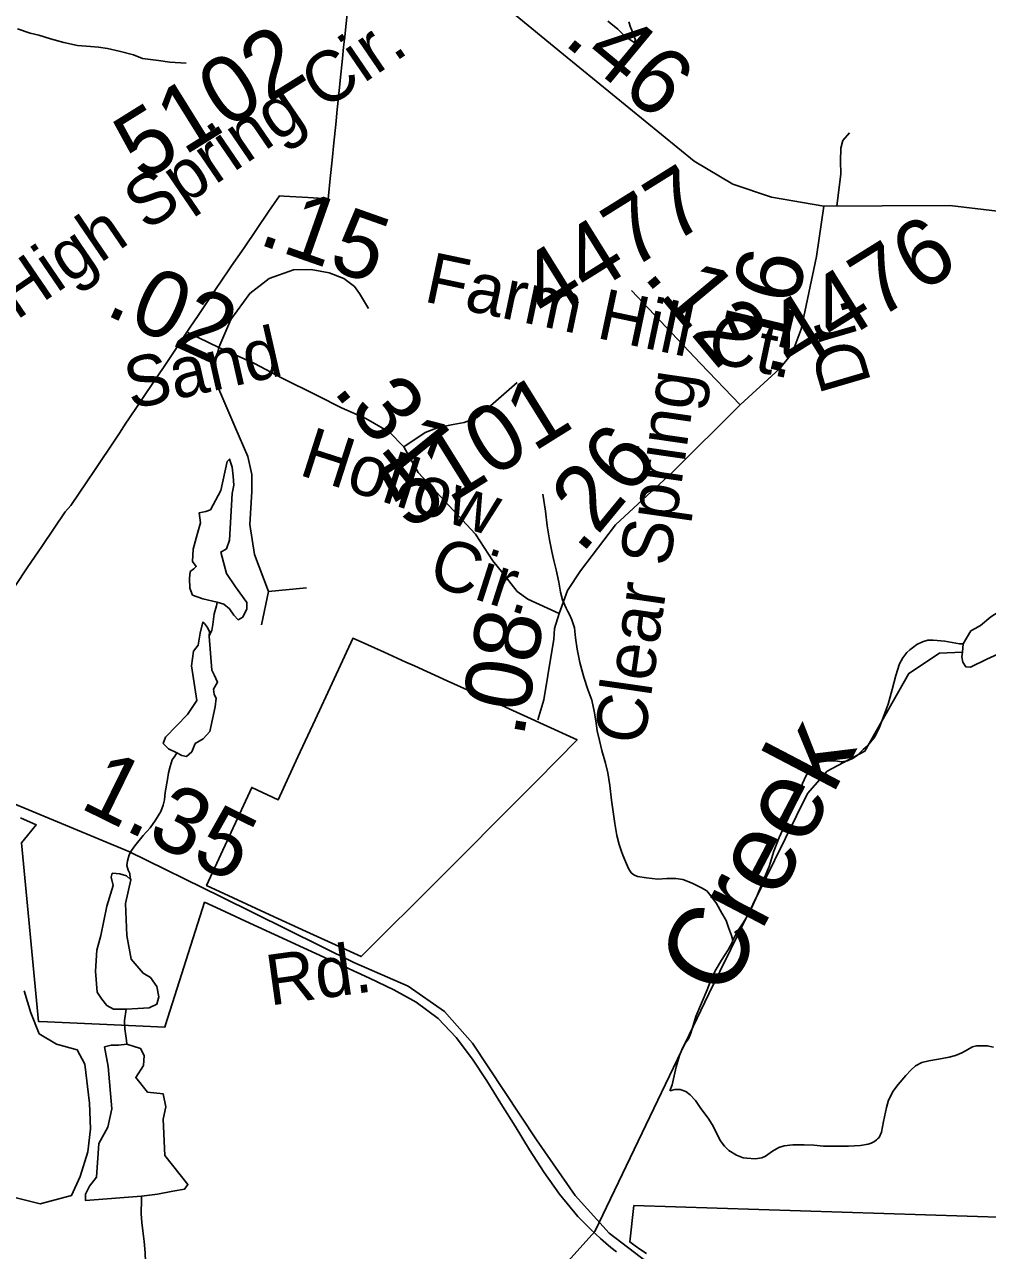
# Model space of a CAD drawing. Extents: x 2001466 to 31450019, y -30647475 to 847247.
# Drawn here: x 2150565 to 2154187, y 796489 to 801097 of the extents above; entities that cross this region are included whole.
import ezdxf

# ---------------------------------------------------------------- set-up
doc = ezdxf.new("R2010")
doc.units = 0
for name, color, linetype in [('Exist Boundary Political City Limit New', 7, 'Continuous'), ('Exist Hydrographic Creek Single Shore', 7, 'Continuous'), ('Exist Hydrographic Creek Single Shore Label', 7, 'Continuous'), ('Exist Hydrographic Misc Water Feature', 7, 'Continuous'), ('Exist Road Non-System Type 51', 7, 'Continuous'), ('Exist Road Secondary Mileage Hundredths English Label', 7, 'Continuous'), ('Exist Road Secondary Type 51 Attributed', 7, 'Continuous'), ('Exist Road Secondary Type 51 Label', 7, 'Continuous'), ('Exist Road Secondary Type 51 Number Label', 7, 'Continuous'), ('Map Preparation Boundary City Limit Buffer Line', 7, 'Continuous')]:
    doc.layers.add(name, color=color, linetype=linetype)

msp = doc.modelspace()

# ---------------------------------------------------------------- linework, layer by layer
at = {"layer": 'Exist Boundary Political City Limit New'}
for points in [[(2151162.8, 799921.9), (2151191.2, 799963.4), (2151215.8, 800000), (2151266, 800075.2), (2151293.8, 800116.1), (2151297.5, 800121.8), (2151344.2, 800190.1), (2151390.8, 800258.4), (2151437.5, 800326.7), (2151484, 800395.2), (2151523.8, 800453.2), (2151540, 800452.7), (2151631.5, 800447.1), (2151707, 800442.4), (2151709.2, 800466), (2151713.2, 800505.6), (2151723, 800600.2), (2151727, 800640.1), (2151736.8, 800733.5), (2151740, 800765.6), (2151749, 800849.4), (2151750.5, 800860.9), (2151752.8, 800887.5), (2151761.2, 800970.1), (2151765.5, 801012.3), (2151769.8, 801052.8), (2151779.8, 801150)], [(2150531, 798989.1), (2150575.8, 799055.3), (2150632.5, 799138.9), (2150718, 799265.1), (2150740, 799288.9), (2150800.2, 799378.8), (2150828, 799420.3), (2150909.5, 799542.6), (2150922, 799561.2), (2150946.5, 799598.6), (2150957.8, 799615.4), (2150991, 799664.8), (2151019, 799706.2), (2151092.8, 799815.6), (2151125.2, 799863.9), (2151162.8, 799921.9)], [(2152492, 798254.6), (2152357, 798119.6), (2152214, 797975.1), (2152206.8, 797967.8), (2152070, 797830.9), (2151890.8, 797652.8), (2151831.2, 797593.5), (2151624.8, 797688.3), (2151487.5, 797751.2), (2151349.8, 797814.7), (2151250.2, 797860.6), (2151420, 798229.5), (2151519.5, 798183.6), (2151593.8, 798345.1), (2151658, 798483.1), (2151721.8, 798621.5), (2151799.5, 798789.4), (2151800.2, 798791.2), (2151819.8, 798782.4), (2151917.8, 798737.9), (2151999.2, 798700.9), (2152031.5, 798686.2), (2152154.5, 798630.4), (2152291.2, 798568.5), (2152471, 798486.9), (2152516.5, 798466.2), (2152643.2, 798408.7), (2152492, 798254.6)], [(2152791, 796484.1), (2152770.8, 796500.2), (2152751, 796516.8), (2152731.5, 796533.9), (2152712.5, 796551.4), (2152694, 796569.5), (2152646.5, 796617), (2152577.2, 796700.6), (2152519, 796782.6), (2152464.5, 796867.9), (2152410, 796956.3), (2152357.2, 797041.6), (2152304, 797127.1), (2152250.5, 797208), (2152188.5, 797290.1), (2152120.5, 797360.5), (2152038.2, 797422.6), (2151954, 797469.4), (2151862.2, 797512.9), (2151770.2, 797555.6), (2151396.2, 797727.1), (2151302.5, 797770.4), (2151242.8, 797798.1), (2151095.5, 797337.1), (2151092.8, 797328.4), (2150902.2, 797337.1), (2150651.5, 797348.6), (2150617.5, 797350.1), (2150554.2, 798021.7), (2150577.2, 798049.2), (2150609.8, 798088.4), (2150550.5, 798115.1)], [(2156288.2, 795218.9), (2156252, 796552), (2155824.5, 796560.5), (2155363.5, 796578.3), (2152857.2, 796657.7), (2152841.5, 796521), (2152862, 796506.1), (2152883, 796491.7), (2152904.2, 796477.8)]]:
    msp.add_lwpolyline(points, dxfattribs=at)
at = {"layer": 'Exist Hydrographic Creek Single Shore'}
msp.add_lwpolyline([(2150224.3, 795738.5), (2150615.4, 795750.2), (2150773.3, 795815.8), (2150938.3, 796068.3), (2151005.4, 796099.7), (2151354.4, 796128.6), (2151404.2, 796170.2), (2151486.2, 796362.1), (2151536.3, 796387.3), (2151804.3, 796273.6), (2152403.2, 796300.6), (2152553.3, 796386.2), (2152710.4, 796560), (2153138.3, 797453.4), (2153509.3, 798206.9), (2153583.3, 798290.6), (2153725.2, 798366.4), (2153890.3, 798658.3), (2154006.3, 798734.7), (2154092.6, 798737.8)], dxfattribs=at)
at = {"layer": 'Exist Hydrographic Misc Water Feature'}
for points in [[(2152838.5, 801107.9), (2152844.5, 801087.9), (2152854.5, 801064.1), (2152858.4, 801052.2), (2152862.5, 801038.1), (2152858.6, 801030.2), (2152850.8, 801034.2), (2152822.8, 801053.9), (2152796.3, 801079.8), (2152776.2, 801095.8), (2152758.4, 801109.5)], [(2151173.5, 800952.5), (2151111.6, 800956.1), (2151069.8, 800962.1), (2151009.3, 800969.6), (2150975.6, 800983.6), (2150921.3, 800997.1), (2150877.4, 801007), (2150843.6, 801012.5), (2150813.2, 801014.7), (2150765.1, 801018.3), (2150713.4, 801029.8), (2150663.6, 801043.9), (2150619.5, 801057.4), (2150587.1, 801065.1), (2150539.3, 801080.9)], [(2151290.3, 798926.6), (2151314.8, 798918.2), (2151335.9, 798901.1), (2151353, 798877.3), (2151368.9, 798860.2), (2151386, 798869.4), (2151401.8, 798901.1), (2151401.8, 798924.8), (2151358.8, 798984.2), (2151325.4, 799034.2), (2151303.4, 799114.5), (2151325.4, 799126.5), (2151335.9, 799159.4), (2151346.1, 799334.7), (2151353, 799366.4), (2151350.4, 799399.3), (2151346.5, 799433.6), (2151335.9, 799463.9), (2151328, 799454.7), (2151303.4, 799346.3), (2151264.3, 799273.6), (2151247.7, 799266.2), (2151222.6, 799262.2), (2151226.6, 799224), (2151214.7, 799180.5), (2151210.8, 799166), (2151200.2, 799125.2), (2151197.6, 799079), (2151211.2, 799060.3), (2151201.6, 799051.3), (2151188.4, 799040.8), (2151185.7, 799014.4), (2151187.1, 798978.8), (2151197.6, 798952.5), (2151235.8, 798938), (2151290.3, 798926.6)], [(2152514.4, 799332.5), (2152525, 799268.5), (2152531, 799212.8), (2152539.4, 799160.8), (2152547.8, 799116.9), (2152555.6, 799082.8), (2152564.2, 799047.1), (2152574.2, 799000.9), (2152580.8, 798963), (2152588.4, 798935.1), (2152602.7, 798903.3), (2152608.7, 798891.1), (2152614.8, 798879.2), (2152623, 798859.3), (2152633.3, 798829.3), (2152637.6, 798791.4), (2152643.3, 798749.5), (2152654.2, 798699.6), (2152668.1, 798643.5), (2152684.3, 798597.6), (2152698.5, 798557.8), (2152707.3, 798515.9), (2152713.3, 798480.1), (2152719.2, 798441.8), (2152727.6, 798406.1), (2152735.8, 798368), (2152750, 798320.4), (2152758.4, 798284.2), (2152766.6, 798236.3), (2152772.9, 798182.2), (2152785, 798094.4), (2152793.4, 798048.5), (2152801.8, 798014.7), (2152809.6, 797992.5), (2152816, 797974.5), (2152826, 797950.6), (2152836.3, 797924.8), (2152846.3, 797908.6), (2152856.6, 797901), (2152870.3, 797894.9), (2152904.8, 797889.2), (2152946.6, 797885.3), (2152980.4, 797887.5), (2153014.1, 797887.7), (2153040.7, 797884.1), (2153076.6, 797870.2), (2153110.6, 797852.4), (2153130.7, 797840.4), (2153146.9, 797822.6), (2153167, 797792.8), (2153187.3, 797756.8), (2153203.5, 797728.8), (2153213.2, 797703), (2153223.6, 797673.1), (2153229.6, 797655.1)], [(2151290.3, 798926.6), (2151287.1, 798911.7), (2151279.1, 798881.6), (2151273.8, 798841.5), (2151269.3, 798819.9), (2151263.9, 798807.7), (2151259.6, 798797.8)], [(2151259.6, 798797.8), (2151260.5, 798814), (2151253.2, 798830.9), (2151242.4, 798845.4), (2151236.4, 798851.4), (2151225.7, 798810), (2151218.3, 798764.6), (2151201.4, 798741.7), (2151193, 798686.2), (2151212.9, 798556.1), (2151178.5, 798504.2), (2151095.5, 798419), (2151087, 798394.4), (2151107.4, 798375.2), (2151138.6, 798359.8), (2151156.8, 798349.8), (2151174.9, 798346.2), (2151194.2, 798363.1), (2151207.4, 798394.4), (2151237.6, 798412.5), (2151261.7, 798440.3), (2151282.1, 798533.1), (2151285.8, 798565.6), (2151278.8, 798578.9), (2151275.8, 798599.4), (2151291.5, 798624.7), (2151278.8, 798652.5), (2151270.1, 798670.5), (2151259.6, 798797.8)], [(2154094.8, 798769.1), (2154092.6, 798737.8), (2154090.6, 798719.9), (2154094.5, 798700.9), (2154105, 798683.3), (2154122.2, 798681.2), (2154184.2, 798712.1), (2154226.1, 798730.4), (2154303.7, 798808.5), (2154313.2, 798829.3), (2154313.2, 798850.3), (2154304, 798868.6), (2154283.7, 798884.3), (2154263, 798886.6), (2154249, 798892.9), (2154227.4, 798888.9), (2154198.6, 798870.6), (2154160.6, 798837.8), (2154139.7, 798827.4), (2154124, 798818.2), (2154094.8, 798769.1)], [(2154094.8, 798769.1), (2154081, 798769.8), (2154026.8, 798779.2), (2153982.9, 798783), (2153962.8, 798782.7), (2153942.7, 798776.9), (2153921.2, 798766.8), (2153905, 798754.6), (2153895.2, 798746.4), (2153883.3, 798736.4), (2153867.7, 798716.4), (2153855.6, 798694.3), (2153841.9, 798650.1), (2153828.5, 798598.2), (2153812.7, 798542.2), (2153794.7, 798492.2), (2153779.1, 798451.9), (2153763.5, 798419.8), (2153737.3, 798387.7), (2153719.4, 798371.7), (2153697.3, 798351.5), (2153681.7, 798339.7), (2153659.6, 798329.2), (2153637.6, 798325.2), (2153615.7, 798329), (2153591.5, 798329), (2153570, 798326.6), (2153553.8, 798324.6), (2153539.6, 798318.6), (2153529.8, 798310.7), (2153520.1, 798300.4), (2153512.3, 798286.6), (2153503.9, 798272.4), (2153490.4, 798244.5), (2153470.7, 798190.3), (2153456.6, 798154.3), (2153438.7, 798116), (2153421.3, 798080.1), (2153403.5, 798041.8), (2153383.8, 797990), (2153366.1, 797931.8), (2153348.3, 797891.5), (2153320.8, 797823.5), (2153304.6, 797787.4), (2153291.1, 797759.4), (2153267.3, 797721.2), (2153247.8, 797690.9), (2153229.6, 797655.1)], [(2151138.6, 798359.8), (2151130.3, 798347.2), (2151120.2, 798332.9), (2151112.8, 798308.8), (2151106.7, 798285), (2151102.8, 798258.8), (2151094.8, 798210.9), (2151091.5, 798183), (2151087.2, 798162.6), (2151077.8, 798138.9), (2151057.9, 798106.6), (2151038, 798078.3), (2151012.1, 798048.6), (2150980.2, 798010.4), (2150968.3, 797992.3), (2150958.8, 797976.3), (2150952.7, 797954.1), (2150950.8, 797936.1), (2150954.7, 797918.1), (2150960.9, 797906.3), (2150963.1, 797890.1), (2150964.8, 797882.1)], [(2150964.8, 797882.1), (2150949.1, 797897.9), (2150924, 797904.2), (2150910.2, 797905.5), (2150895.1, 797906.7), (2150891.3, 797891.7), (2150898.4, 797861.5), (2150875, 797783.6), (2150852.4, 797673.1), (2150837.3, 797617.8), (2150832.3, 797538.7), (2150838.6, 797459.8), (2150856.2, 797433.1), (2150875, 797410.5), (2150900.1, 797396.7), (2150947.8, 797396.2), (2150991.8, 797399.2), (2151034.4, 797401.7), (2151063.3, 797414.3), (2151070.8, 797441.9), (2151063.3, 797480.9), (2151039.5, 797514.8), (2151011.2, 797531), (2150966.6, 797583.9), (2150950.3, 797673.1), (2150945.3, 797793.7), (2150964.8, 797882.1)], [(2153229.6, 797655.1), (2153226.1, 797647.1), (2153211.5, 797618.9), (2153186.1, 797580.9), (2153162.3, 797540.7), (2153142.8, 797494.6), (2153133, 797468.5), (2153089.5, 797368.4), (2153071.5, 797306.2), (2153061.8, 797284.1), (2153050, 797268.1), (2153040.1, 797250.1), (2153028.2, 797221.9), (2153016.5, 797179.8), (2153008.7, 797145.7), (2153000.9, 797112), (2152992.5, 797089.7)], [(2150947.8, 797396.2), (2150942, 797354.1), (2150942.2, 797322), (2150948.4, 797278.1), (2150950.6, 797264.6)], [(2150950.6, 797264.6), (2150919.4, 797260.5), (2150891.9, 797260.5), (2150866.5, 797254.1), (2150879.8, 797180.6), (2150894, 797020.9), (2150879.2, 796953), (2150845.3, 796891.6), (2150836.5, 796764.4), (2150809.2, 796730.4), (2150794.4, 796700.8), (2150794.4, 796677.4), (2151005.7, 796692.8), (2151065.6, 796700.8), (2151122.8, 796711.4), (2151167.3, 796719.8), (2151180, 796736.8), (2151093.5, 796846.5), (2151086.8, 796982.7), (2151097.4, 797029.4), (2151086.8, 797078.1), (2151027.5, 797084.5), (2150984, 797139.7), (2151012.6, 797184.1), (2151014.8, 797222.3), (2151002.1, 797247.7), (2150950.6, 797264.6)], [(2154209.5, 797252.9), (2154185.5, 797258.5), (2154145.5, 797258.1), (2154130, 797254.4), (2154119.5, 797248.2), (2154106, 797240.2), (2154089.8, 797232.1), (2154066, 797221.9), (2154042, 797215.8), (2154002, 797207.6), (2153965.9, 797201.3), (2153939.9, 797195.1), (2153916.1, 797182.9), (2153898.3, 797166.9), (2153880, 797146.9), (2153850.5, 797112.9), (2153831, 797086.7), (2153822.6, 797070.5), (2153815, 797054.6), (2153806.8, 797026.6), (2153795.1, 796974.4), (2153787.7, 796934.2), (2153779.7, 796914.3), (2153773.6, 796908.3), (2153769.5, 796904.4), (2153761.7, 796898.3), (2153749.6, 796892), (2153737.5, 796888.2), (2153709.6, 796883.9), (2153663.7, 796881.5), (2153615.7, 796881.5), (2153569.8, 796881.1), (2153533.9, 796884.9), (2153497.6, 796886.7), (2153454.1, 796886.4), (2153422.1, 796882.4), (2153401.8, 796876.1), (2153377.8, 796862.2), (2153352.4, 796843.8), (2153338.3, 796837.8), (2153312.4, 796833.6), (2153282.1, 796835.4), (2153268.3, 796837.4), (2153242.5, 796847.5), (2153214, 796865.2), (2153197.8, 796881), (2153182, 796902.8), (2153168.1, 796930.9), (2153151.7, 796962.6), (2153135.7, 796986.5), (2153109.2, 797022.6), (2153089.1, 797052.4), (2153069, 797074.5), (2153052.8, 797086.3), (2153031.1, 797094), (2153010.6, 797093.9), (2152992.5, 797089.7)], [(2151005.7, 796692.8), (2151005.8, 796680.8), (2151003.9, 796626.6), (2151006.2, 796594.6), (2151010.3, 796562.8), (2151014.8, 796522.8), (2151018.7, 796480.8), (2151020.8, 796446.8), (2151019.1, 796417), (2151017.5, 796380.8), (2151013.6, 796344.9), (2151013.8, 796331), (2151018.1, 796312.9), (2151026.1, 796293.1), (2151033.9, 796263.1), (2151040, 796230.9), (2151042.5, 796205), (2151040.2, 796181), (2151039, 796163), (2151034.7, 796144.9), (2151031, 796132.9)]]:
    msp.add_lwpolyline(points, dxfattribs=at)
at = {"layer": 'Exist Road Non-System Type 51'}
for points in [[(2153668, 800689.9), (2153643, 800661.1), (2153635.5, 800632.3), (2153634.3, 800583.5), (2153635.5, 800536), (2153619.8, 800414.8)], [(2151296.3, 799882.9), (2151280.9, 799818.9), (2151288.4, 799743.8), (2151355.9, 799586.1), (2151404.7, 799473.4), (2151419.7, 799405.9), (2151419.7, 799342), (2151412.2, 799218.1), (2151430.9, 799105.5), (2151483.5, 798966.6), (2151457.2, 798841.2)], [(2151991.9, 799510.5), (2152072.6, 799563.6), (2152121.3, 799582.3), (2152177.6, 799593.6), (2152218.9, 799601.1), (2152267.7, 799619.9), (2152417.7, 799751.3)], [(2151483.5, 798966.6), (2151626.1, 798980.1)], [(2150513.9, 796692.4), (2150624.7, 796663.8), (2150742.6, 796695.9), (2150774.7, 796767.4), (2150803.3, 796860.4), (2150814, 796946.2), (2150810.4, 797042.7), (2150792.6, 797189.2), (2150764, 797242.9), (2150685.4, 797264.3), (2150621.1, 797303.6), (2150589, 797382.3), (2150564, 797464.5)]]:
    msp.add_lwpolyline(points, dxfattribs=at)
at = {"layer": 'Exist Road Secondary Type 51 Attributed'}
for points in [[(2152157, 805115.9), (2152107.1, 805038.1), (2151944.2, 804642.7), (2151721.8, 804132.3), (2151611.1, 803931), (2151485.9, 803707.1), (2151374.1, 803262.4), (2151265.9, 802766.7), (2151256.1, 802604.9), (2151259.8, 802494.2), (2151331.5, 802257.5), (2151447, 802059.2), (2151561.3, 801905.9), (2151697.4, 801746), (2152003.8, 801468.6), (2152592.2, 800985), (2153083.4, 800584.1), (2153229.2, 800497.7), (2153373.9, 800447.9), (2153570.9, 800414.4)], [(2153570.9, 800414.4), (2153790.9, 800416.2), (2154045, 800417.4), (2154223.7, 800396.1)], [(2153570.9, 800414.4), (2153544.1, 800225.2), (2153485.8, 799952.1), (2153451.7, 799862.1), (2153405.5, 799804.9), (2153256, 799667.4)], [(2151296.3, 799882.9), (2151340.9, 799989), (2151412.2, 800086.6), (2151485.4, 800142.9), (2151577.3, 800174.8), (2151642.9, 800176.7), (2151710.5, 800163.6), (2151766.8, 800142.9), (2151806.2, 800112.9), (2151824.9, 800086.6), (2151836.2, 800067.8), (2151847.4, 800049), (2151858.7, 800030.3)], [(2153256, 799667.4), (2153107.7, 799823.7), (2152847.5, 800098.1)], [(2151296.3, 799882.9), (2151179, 799940.2)], [(2152575.8, 798883.2), (2152458.5, 798937.6), (2152418.4, 798966.3), (2152364, 799035), (2152326.8, 799080.9), (2152261, 799181.1), (2152046.3, 799413.1), (2151991.9, 799510.5), (2151937.5, 799564.9), (2151848.8, 799616.5), (2151757.2, 799656.6), (2151665.6, 799702.4), (2151533.9, 799768.3), (2151430.9, 799822.7), (2151296.3, 799882.9)], [(2153256, 799667.4), (2153000.7, 799413.7)], [(2153000.7, 799413.7), (2152922.9, 799342.4), (2152788, 799216.9), (2152655.8, 799044.1), (2152607.3, 798970.4), (2152575.8, 798883.2)], [(2152575.8, 798883.2), (2152558.6, 798827.6), (2152555.8, 798787.5), (2152532.9, 798650.1), (2152518.6, 798558.4), (2152495.7, 798483.9)], [(2150496.3, 798180.2), (2150958.3, 797988.6), (2151304.8, 797818.2), (2151804.4, 797571.9), (2152008.6, 797483.1), (2152144.8, 797386.9), (2152250.6, 797267.7), (2152491.3, 796904.6), (2152636, 796695.3), (2152763.6, 796553.6), (2152907.1, 796445.3), (2153132, 796329.7), (2153355.6, 796218.4), (2153443.2, 796152.7), (2153550.2, 796006.7), (2153607.3, 795840.1), (2153643.8, 795643.6), (2153716.7, 795480.6), (2153852.9, 795247), (2153972.6, 795057.6)]]:
    msp.add_lwpolyline(points, dxfattribs=at)
at = {"layer": 'Map Preparation Boundary City Limit Buffer Line'}
for points in [[(2151162.8, 799921.9), (2151191.2, 799963.4), (2151215.8, 800000), (2151266, 800075.2), (2151293.8, 800116.1), (2151297.5, 800121.8), (2151344.2, 800190.1), (2151390.8, 800258.4), (2151437.5, 800326.7), (2151484, 800395.2), (2151523.8, 800453.2), (2151540, 800452.7), (2151631.5, 800447.1), (2151707, 800442.4), (2151709.2, 800466), (2151713.2, 800505.6), (2151723, 800600.2), (2151727, 800640.1), (2151736.8, 800733.5), (2151740, 800765.6), (2151749, 800849.4), (2151750.5, 800860.9), (2151752.8, 800887.5), (2151761.2, 800970.1), (2151765.5, 801012.3), (2151769.8, 801052.8), (2151779.8, 801150)], [(2150531, 798989.1), (2150575.8, 799055.3), (2150632.5, 799138.9), (2150718, 799265.1), (2150740, 799288.9), (2150800.2, 799378.8), (2150828, 799420.3), (2150909.5, 799542.6), (2150922, 799561.2), (2150946.5, 799598.6), (2150957.8, 799615.4), (2150991, 799664.8), (2151019, 799706.2), (2151092.8, 799815.6), (2151125.2, 799863.9), (2151162.8, 799921.9)], [(2152492, 798254.6), (2152357, 798119.6), (2152214, 797975.1), (2152206.8, 797967.8), (2152070, 797830.9), (2151890.8, 797652.8), (2151831.2, 797593.5), (2151624.8, 797688.3), (2151487.5, 797751.2), (2151349.8, 797814.7), (2151250.2, 797860.6), (2151420, 798229.5), (2151519.5, 798183.6), (2151593.8, 798345.1), (2151658, 798483.1), (2151721.8, 798621.5), (2151799.5, 798789.4), (2151800.2, 798791.2), (2151819.8, 798782.4), (2151917.8, 798737.9), (2151999.2, 798700.9), (2152031.5, 798686.2), (2152154.5, 798630.4), (2152291.2, 798568.5), (2152471, 798486.9), (2152516.5, 798466.2), (2152643.2, 798408.7), (2152492, 798254.6)], [(2152791, 796484.1), (2152770.8, 796500.2), (2152751, 796516.8), (2152731.5, 796533.9), (2152712.5, 796551.4), (2152694, 796569.5), (2152646.5, 796617), (2152577.2, 796700.6), (2152519, 796782.6), (2152464.5, 796867.9), (2152410, 796956.3), (2152357.2, 797041.6), (2152304, 797127.1), (2152250.5, 797208), (2152188.5, 797290.1), (2152120.5, 797360.5), (2152038.2, 797422.6), (2151954, 797469.4), (2151862.2, 797512.9), (2151770.2, 797555.6), (2151396.2, 797727.1), (2151302.5, 797770.4), (2151242.8, 797798.1), (2151095.5, 797337.1), (2151092.8, 797328.4), (2150902.2, 797337.1), (2150651.5, 797348.6), (2150617.5, 797350.1), (2150554.2, 798021.7), (2150577.2, 798049.2), (2150609.8, 798088.4), (2150550.5, 798115.1)], [(2156288.2, 795218.9), (2156252, 796552), (2155824.5, 796560.5), (2155363.5, 796578.3), (2152857.2, 796657.7), (2152841.5, 796521), (2152862, 796506.1), (2152883, 796491.7), (2152904.2, 796477.8)]]:
    msp.add_lwpolyline(points, dxfattribs=at)

# ---------------------------------------------------------------- texts
at = {"layer": 'Exist Hydrographic Creek Single Shore Label'}
msp.add_text('Creek', height=300, rotation=62.3724, dxfattribs=at).set_placement((2153201.2, 797428.1))
at = {"layer": 'Exist Road Secondary Mileage Hundredths English Label'}
for s, rotation, p in [('.46', 320.3611, (2152586.9, 801028.2)), ('.15', 340.5757, (2151438.1, 800274.2)), ('.16', 76.6629, (2153402.5, 799764.7)), ('.12', 309.758, (2152888.3, 800151.1)), ('.02', 335.4081, (2150862.3, 800009.8)), ('.31', 308.9992, (2151721.2, 799721.1)), ('.26', 50.5258, (2152660.3, 799102.6)), ('.08', 80.2231, (2152441.7, 798413.2)), ('1.35', 333.8219, (2150767.9, 798155.2))]:
    msp.add_text(s, height=250, rotation=rotation, dxfattribs=at).set_placement(p)
at = {"layer": 'Exist Road Secondary Type 51 Label'}
for s, rotation, p in [('High Spring Cir.', 34.3045, (2150534.5, 799983.6)), ('Farm Hill Ct.', 348.088, (2152062.3, 800057.1)), ('Dr.', 106.387, (2153751, 799752)), ('Sand', 12.8003, (2150965.9, 799649.3)), ('Clear Spring', 81.8207, (2152894.7, 798385.3)), ('Hollow', 342.2211, (2151592.3, 799406.1)), ('Cir.', 342.2211, (2152076.2, 798995.8)), ('Rd.', 7.882, (2151487.8, 797409.2))]:
    msp.add_text(s, height=190, rotation=rotation, dxfattribs=at).set_placement(p)
at = {"layer": 'Exist Road Secondary Type 51 Number Label'}
for s, p in [('5102', (2151007.6, 800504)), ('4477', (2152528.7, 799976.4)), ('4476', (2153456.7, 799789.3)), ('5101', (2152005.9, 799193.5))]:
    msp.add_text(s, height=250, rotation=31.918, dxfattribs=at).set_placement(p)

doc.saveas('drawing.dxf')
